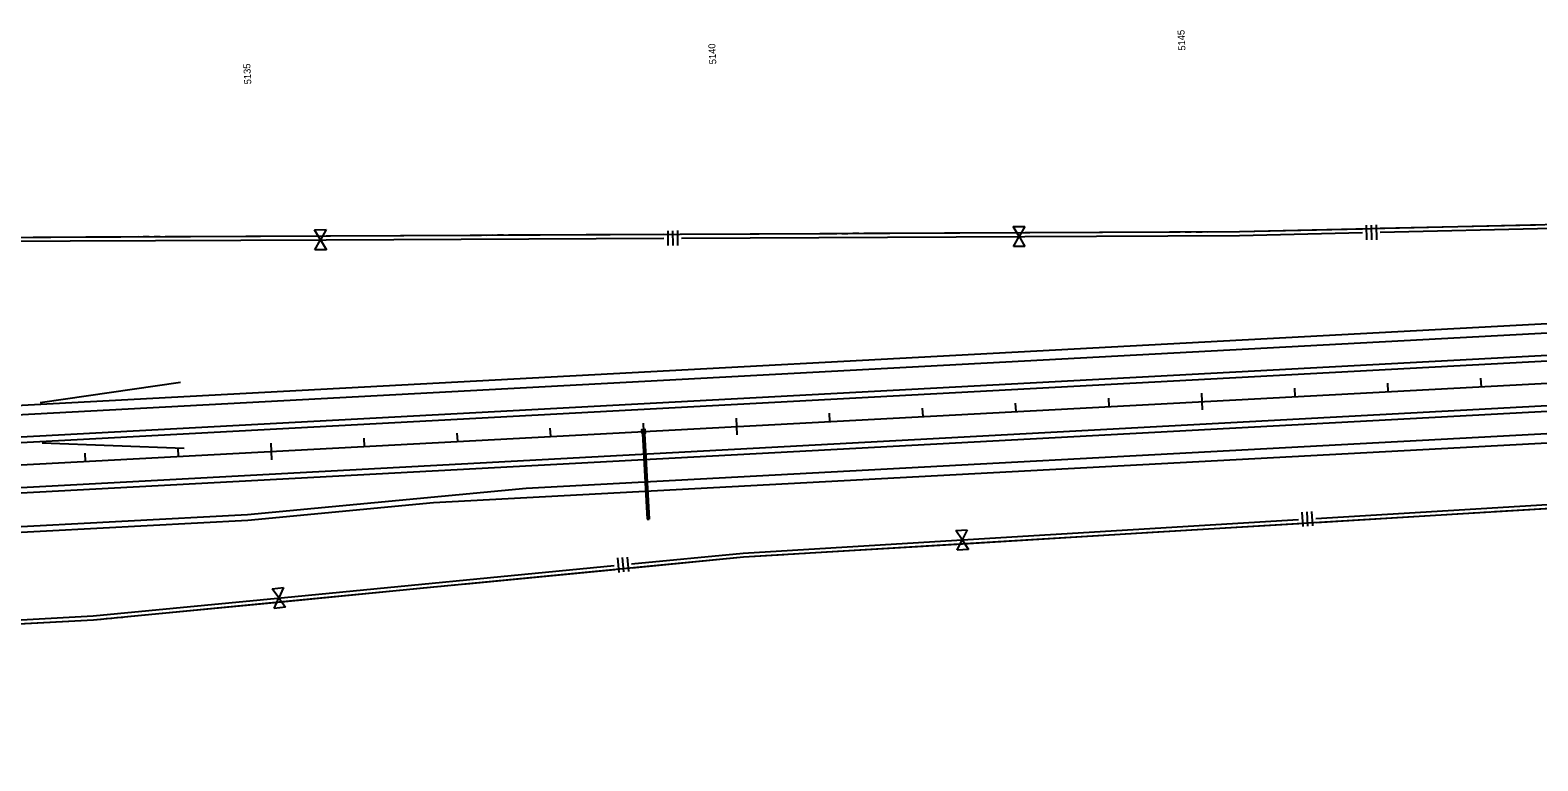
# Model space of a CAD drawing. Extents: x 192699 to 285914, y 194342 to 233219.
# Drawn here: x 263947 to 265565, y 207834 to 208618 of the extents above; entities that cross this region are included whole.
import ezdxf

# ---------------------------------------------------------------- set-up
doc = ezdxf.new("R2010")
doc.units = 0
for name, color, linetype in [('CENT LINE', 7, 'Continuous'), ('Dimentions for MOT', 7, 'Continuous'), ('DRAINAGE', 7, 'Continuous'), ('GUARDRAIL', 7, 'Continuous'), ('R-W - CofA', 7, 'Continuous'), ('ROAD', 7, 'Continuous'), ('SHOULDER', 7, 'Continuous'), ('STATIONING1', 7, 'Continuous')]:
    doc.layers.add(name, color=color, linetype=linetype)

msp = doc.modelspace()

# ---------------------------------------------------------------- linework, layer by layer
at = {"layer": 'CENT LINE'}
msp.add_line((260415, 207963), (266337.2, 208280.3), dxfattribs=at)
at = {"layer": 'Dimentions for MOT'}
msp.add_line((265140.4, 208178.6), (265140.4, 208178.6), dxfattribs=at)
at = {"layer": 'DRAINAGE'}
for p, q in [((264604, 208185.4), (264608.9, 208093.5)), ((264606, 208185.5), (264610.9, 208093.6))]:
    msp.add_line(p, q, dxfattribs=at)
msp.add_lwpolyline([(264603, 208185.4), (264607, 208185.6), (264606.8, 208189.6), (264602.8, 208189.4)], close=True, dxfattribs=at)
msp.add_lwpolyline([(264608.9, 208093.5), (264610.9, 208093.6)], dxfattribs=at)
at = {"layer": 'GUARDRAIL'}
for p, q in [((263957.5, 208218.5), (264108.1, 208240.3)), ((263959.8, 208175.3), (264111.9, 208169.7))]:
    msp.add_line(p, q, dxfattribs=at)
at = {"layer": 'R-W - CofA'}
for p, q in [((265007.9, 208396.7), (265001.7, 208407.4)), ((265001.7, 208407.4), (265014.1, 208407.4)), ((265014.1, 208407.4), (265007.9, 208396.7)), ((265380.4, 208408.8), (265380.8, 208393)), ((265385.7, 208408.9), (265386.1, 208393.1)), ((265391, 208409), (265391.4, 208393.2)), ((264252, 208403.9), (264264.5, 208404)), ((264258.3, 208393.2), (264252, 208403.9)), ((264252.1, 208382.4), (264258.3, 208393.2)), ((264264.5, 208404), (264258.3, 208393.2)), ((264258.3, 208393.2), (264264.6, 208382.4)), ((264630.9, 208402.8), (264631, 208387)), ((264636.2, 208402.8), (264636.3, 208387)), ((264641.5, 208402.9), (264641.5, 208387)), ((265001.8, 208385.9), (265007.9, 208396.7)), ((265007.9, 208396.7), (265014.2, 208385.9)), ((264264.6, 208382.4), (264252.1, 208382.4)), ((265014.2, 208385.9), (265001.8, 208385.9)), ((265311.4, 208101), (265312.4, 208085.5)), ((265316.6, 208101.4), (265317.5, 208085.9)), ((265321.8, 208101.7), (265322.7, 208086.2)), ((264940.1, 208081.5), (264952.3, 208082.2)), ((264946.8, 208071.3), (264940.1, 208081.5)), ((264952.3, 208082.2), (264946.8, 208071.3)), ((264941.4, 208060.4), (264946.8, 208071.3)), ((264946.8, 208071.3), (264953.6, 208061.1)), ((264577, 208051.9), (264578.5, 208036.4)), ((264582.1, 208052.4), (264583.6, 208036.9)), ((264587.3, 208052.9), (264588.8, 208037.4)), ((264953.6, 208061.1), (264941.4, 208060.4)), ((264206.6, 208018.9), (264218.7, 208020.1)), ((264213.7, 208009), (264206.6, 208018.9)), ((264218.7, 208020.1), (264213.7, 208009)), ((264208.6, 207997.9), (264213.7, 208009)), ((264213.7, 208009), (264220.8, 207999.1)), ((264220.8, 207999.1), (264208.6, 207997.9))]:
    msp.add_line(p, q, dxfattribs=at)
for points in [[(263234.5, 208410.1), (263546.6, 208301), (263893.2, 208319.6), (263893.6, 208395.7), (265244.3, 208402), (266337.2, 208427.1)], [(265209.7, 208401.8), (265244.3, 208402), (265376.3, 208405)], [(265395.3, 208405.4), (265561.9, 208409.3)], [(265395.4, 208401.2), (265763.7, 208409.7)], [(263893.6, 208395.7), (264062.7, 208396.5)], [(263897.8, 208391.5), (264264.5, 208393.2)], [(264068.1, 208396.5), (264074.5, 208396.5)], [(264079.8, 208396.6), (264086.3, 208396.6)], [(264091.6, 208396.6), (264264.5, 208397.4)], [(264264.5, 208397.4), (264431.1, 208398.2)], [(264264.5, 208393.2), (264626.7, 208394.9)], [(264436.5, 208398.2), (264442.9, 208398.3)], [(264448.3, 208398.3), (264454.7, 208398.3)], [(264460.1, 208398.3), (264626.7, 208399.1)], [(264645.7, 208399.2), (264812.3, 208400)], [(264645.7, 208395), (265014.1, 208396.7)], [(264817.7, 208400), (264824.1, 208400)], [(264829.5, 208400.1), (264835.9, 208400.1)], [(264841.3, 208400.1), (265014.1, 208400.9)], [(265014.1, 208400.9), (265180.8, 208401.7)], [(265014.1, 208396.7), (265244.4, 208397.8), (265376.4, 208400.8)], [(265186.1, 208401.7), (265192.6, 208401.7)], [(265197.9, 208401.8), (265204.3, 208401.8)], [(263114.4, 207834.4), (263315.8, 207948.2), (264014.8, 207985.6), (264712.2, 208053), (266209.5, 208143.2), (266337.2, 208150.1)], [(265326.4, 208094.2), (265687.3, 208115.9)], [(265326.6, 208090), (265489.9, 208099.9)], [(265495.1, 208100.2), (265501.4, 208100.6)], [(265506.7, 208100.9), (265513, 208101.3)], [(265518.2, 208101.6), (265687.6, 208111.8)], [(264952.9, 208071.7), (265307.8, 208093)], [(265144.8, 208079.1), (265308, 208088.9)], [(264592.2, 208045.6), (264711.9, 208057.1), (264952.9, 208071.7)], [(264783.8, 208057.3), (264953.2, 208067.5)], [(264953.2, 208067.5), (265116.4, 208077.4)], [(265121.7, 208077.7), (265128, 208078.1)], [(265133.2, 208078.4), (265139.5, 208078.8)], [(264592.6, 208041.4), (264712.2, 208053), (264755.5, 208055.6)], [(264760.7, 208055.9), (264767, 208056.3)], [(264772.3, 208056.6), (264778.6, 208057)], [(264219.8, 208009.6), (264573.6, 208043.8)], [(264411.2, 208023.9), (264574, 208039.7)], [(264220.2, 208005.4), (264383, 208021.2)], [(264388.2, 208021.7), (264394.5, 208022.3)], [(264399.7, 208022.8), (264406, 208023.4)], [(263859.5, 207981.4), (264014.5, 207989.7), (264219.8, 208009.6)], [(264051.3, 207989.1), (264220.2, 208005.4)], [(263859.7, 207977.3), (264014.8, 207985.6), (264023, 207986.4)], [(264028.3, 207986.9), (264034.5, 207987.5)], [(264039.8, 207988), (264046.1, 207988.6)]]:
    msp.add_lwpolyline(points, dxfattribs=at)
at = {"layer": 'ROAD'}
for p, q in [((263931.9, 208205.5), (266337.2, 208334.3)), ((260415, 207993), (266337.2, 208310.3)), ((260415, 207932.9), (266337.2, 208250.2)), ((264478.9, 208126.6), (266337.2, 208226.2)), ((263550.9, 208064.9), (264180, 208098.6))]:
    msp.add_line(p, q, dxfattribs=at)
msp.add_lwpolyline([(264180, 208098.6), (264478.9, 208126.6)], dxfattribs=at)
at = {"layer": 'SHOULDER'}
for p, q in [((263931.4, 208215.5), (266336.7, 208344.3)), ((260415.3, 207987), (266337.5, 208304.3)), ((260414.7, 207938.9), (266336.9, 208256.2)), ((264379.7, 208111.3), (266337.7, 208216.2)), ((264180.5, 208092.6), (264379.7, 208111.3)), ((263551.2, 208058.9), (264180.3, 208092.6))]:
    msp.add_line(p, q, dxfattribs=at)
at = {"layer": 'STATIONING1'}
for points in [[(265503.1, 208244.6), (265503.6, 208235.6)], [(265203.5, 208228.5), (265204.5, 208210.6)], [(265303.4, 208233.9), (265303.9, 208224.9)], [(265403.3, 208239.2), (265403.7, 208230.3)], [(264904, 208212.5), (264904.5, 208203.5)], [(265003.8, 208217.8), (265004.3, 208208.9)], [(265103.7, 208223.2), (265104.2, 208214.2)], [(264604.4, 208196.4), (264604.9, 208187.5)], [(264704.3, 208201.8), (264705.2, 208183.8)], [(264804.1, 208207.1), (264804.6, 208198.2)], [(264304.8, 208180.4), (264305.3, 208171.4)], [(264404.7, 208185.7), (264405.2, 208176.8)], [(264504.5, 208191.1), (264505, 208182.1)], [(264005.3, 208164.3), (264005.7, 208155.4)], [(264105.1, 208169.7), (264105.6, 208160.7)], [(264205, 208175), (264205.9, 208157.1)]]:
    msp.add_lwpolyline(points, dxfattribs=at)

# ---------------------------------------------------------------- texts
for s, p in [('5145', (265186.5, 208596.1)), ('5140', (264683.1, 208581.5)), ('5135', (264184.1, 208560))]:
    msp.add_text(s, height=7.5, rotation=93.0667, dxfattribs=at).set_placement(p)

doc.saveas('drawing.dxf')
